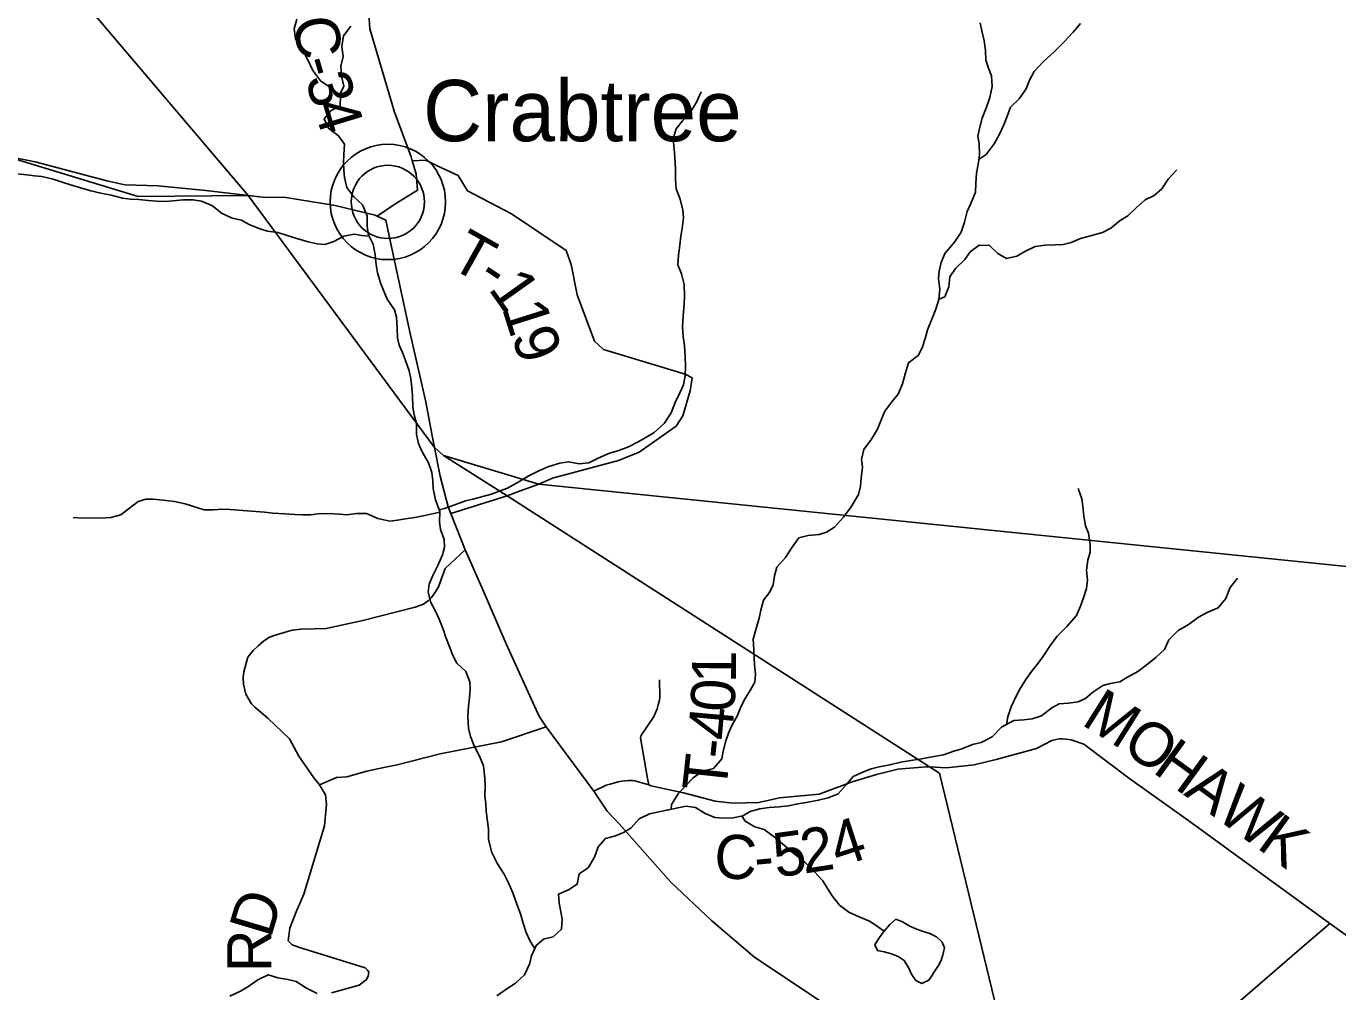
# Model space of a CAD drawing. Extents: x 1624196 to 2029251, y 146837 to 440034.
# Drawn here: x 1793997 to 1802925, y 320266 to 326836 of the extents above; entities that cross this region are included whole.
import ezdxf

# ---------------------------------------------------------------- set-up
doc = ezdxf.new("R2010")
doc.units = 0
for name, color, linetype in [('GM_X_County_Road', 7, 'Continuous'), ('GM_X_County_Road_Text', 7, 'Continuous'), ('GM_X_Minor_Lake', 7, 'Continuous'), ('GM_X_Minor_River', 7, 'Continuous'), ('GM_X_State_Route', 7, 'Continuous'), ('GM_X_Township', 7, 'Continuous'), ('GM_X_Township_Road', 7, 'Continuous'), ('GM_X_Township_Road_Text', 7, 'Continuous'), ('GM_X_Township_ROW', 7, 'Continuous'), ('GM_X_Unincorporated', 7, 'Continuous'), ('GM_X_Unincorporated_Location', 7, 'Continuous'), ('GM_X_Unincorporated_Text', 7, 'Continuous')]:
    doc.layers.add(name, color=color, linetype=linetype)

msp = doc.modelspace()

# ---------------------------------------------------------------- linework, layer by layer
at = {"layer": 'GM_X_County_Road'}
for points in [[(1796386.9, 325543), (1796507.1, 325624.9), (1796660.1, 325719.8), (1796651.1, 325832.1), (1796624.8, 325919), (1796616.5, 325946.4), (1796504.7, 326250.2), (1796335.7, 326818.8), (1796318.1, 327087.5), (1796291.3, 327214), (1796250, 327308.5), (1796170.9, 327411.4), (1796039.1, 327669), (1795898.1, 328012.9), (1795765.5, 328402.9), (1795746.8, 328543.3), (1795751.7, 328659.3), (1795692.9, 329445.6), (1795665.2, 329706.3), (1795646.4, 329836.7), (1795696.3, 329892)], [(1800366.6, 321801.1), (1800367.3, 321801.2), (1800449.8, 321809.5), (1800600.8, 321845.4), (1800874.7, 321921.5), (1800977.8, 321976.1), (1801009.2, 321982.4), (1801029.7, 321987.6), (1801048, 321987.5), (1801071.2, 321985.4)], [(1801071.2, 321985.4), (1801072.3, 321985.3), (1801094.9, 321982.5), (1801110.2, 321980.1), (1801196, 321950.8), (1801509.3, 321715.4), (1801912.1, 321428.6), (1802872.1, 320730.4), (1803183.6, 320505.1)], [(1798312.5, 321654.2), (1798312.9, 321654.1), (1798471.4, 321618.5), (1798687.2, 321563.1), (1798807.3, 321549.3), (1798983.8, 321552.7), (1799124.7, 321584.7), (1799393.9, 321610.7), (1799619.8, 321693.6), (1799785, 321743.3), (1799929.9, 321779.2), (1800122.7, 321796.4), (1800144.8, 321795.4), (1800259, 321790.3), (1800366.6, 321801.1)], [(1797860.2, 321629.6), (1797944.8, 321670.5), (1797971, 321677.4), (1798027.5, 321693.7), (1798051.5, 321699), (1798096.9, 321703.1), (1798120.9, 321703.1), (1798139.8, 321701.7), (1798235.3, 321672.8), (1798251.6, 321667.9), (1798312.5, 321654.2)], [(1801475.7, 319526.2), (1801475.8, 319526.3), (1802662.8, 320551), (1802872.1, 320730.4)]]:
    msp.add_lwpolyline(points, dxfattribs=at)
at = {"layer": 'GM_X_Minor_Lake'}
for points in [[(1800160.8, 320373.2), (1800171.8, 320389.9), (1800208.3, 320443.7), (1800224.7, 320477.6), (1800237, 320517.6), (1800247.4, 320563.6), (1800231.8, 320603.9), (1800194, 320640.2), (1800148.2, 320662.7), (1800102.2, 320675.1), (1800052.4, 320693.5), (1800008.5, 320713.9), (1799962.7, 320742.4), (1799916.8, 320758.8), (1799876.4, 320723), (1799838, 320677.3), (1799803.6, 320633.5)], [(1799803.6, 320633.5), (1799773.1, 320585.6), (1799790.8, 320545.4), (1799836.8, 320537), (1799886.7, 320524.5), (1799932.6, 320506.1), (1799972.4, 320477.7), (1800002, 320431.4), (1800023.6, 320385.1), (1800053.3, 320342.8), (1800093.2, 320322.4), (1800141.4, 320344), (1800160.8, 320373.2)]]:
    msp.add_lwpolyline(points, dxfattribs=at)
at = {"layer": 'GM_X_Minor_River'}
for points in [[(1797458.1, 320558.2), (1797424.8, 320615), (1797399.3, 320669.3), (1797377.9, 320739.7), (1797364.3, 320789.9), (1797335, 320868.3), (1797309.6, 320938.7), (1797278.2, 321011.1), (1797250.6, 321065.4), (1797205.2, 321136), (1797165.8, 321212.5), (1797144.5, 321300.8), (1797143.1, 321371), (1797137.6, 321423.1), (1797128.2, 321495.4), (1797126.7, 321545.5), (1797119.1, 321595.7), (1797121.7, 321667.8), (1797118.2, 321717.9), (1797108.9, 321802.2), (1797083.4, 321868.5), (1797046, 321939), (1797020.6, 322003.3), (1797007, 322059.6), (1797003.7, 322139.8), (1797008.3, 322209.9), (1797014.9, 322268), (1797019.4, 322324), (1797017.8, 322374.2), (1796988.4, 322444.6), (1796928.8, 322501.2), (1796901.2, 322553.5), (1796881.7, 322607.8), (1796850.3, 322682.2), (1796834.7, 322732.5), (1796807.3, 322800.8), (1796785.7, 322851.1), (1796752.2, 322915.5), (1796732.8, 322985.8), (1796739.3, 323039.9), (1796763.8, 323097.8), (1796798.5, 323165.7), (1796831.2, 323239.6), (1796843.6, 323291.6), (1796842.1, 323343.7), (1796816.7, 323412.1), (1796809.1, 323462.2), (1796811.7, 323534.4), (1796782.4, 323612.8), (1796767, 323691.1), (1796765.5, 323743.2), (1796758, 323799.4), (1796734.5, 323865.7), (1796689.2, 323944.3), (1796667.6, 323996.6), (1796654.1, 324058.8), (1796652.8, 324133), (1796637.3, 324191.2), (1796629.7, 324243.4), (1796626.4, 324321.6), (1796622.9, 324377.8), (1796615.4, 324436), (1796603.9, 324490.2), (1796578.4, 324560.5), (1796558.9, 324614.8), (1796535.3, 324665.1), (1796523.7, 324715.3), (1796522.3, 324783.5), (1796516.9, 324855.7), (1796503.4, 324905.9), (1796454, 324978.5), (1796410.8, 325083), (1796387.4, 325157.4), (1796379.9, 325211.6), (1796372.5, 325279.8), (1796359.1, 325354), (1796325.7, 325420.5), (1796318.2, 325478.6), (1796318.8, 325546.8), (1796285.4, 325621.2), (1796227.8, 325675.8), (1796178.3, 325738.4), (1796162.9, 325806.6), (1796159.3, 325858.8), (1796157.8, 325908.9), (1796158.3, 325963), (1796162.9, 326033.1), (1796123.3, 326089.6), (1796055.7, 326142.3), (1796026.2, 326206.6), (1796072.8, 326262.4), (1796135.1, 326291.9), (1796135.7, 326362.1), (1796076.1, 326414.7), (1796002.4, 326461.4), (1795947, 326534), (1795913.6, 326606.4), (1795874.2, 326678.9), (1795830.8, 326749.4), (1795821.4, 326817.6), (1795838, 326883.6)], [(1796129.7, 326367.4), (1796158.3, 326428), (1796142.9, 326496.3), (1796137.5, 326564.5), (1796154.1, 326630.5), (1796144.7, 326698.7), (1796157.3, 326770.8), (1796205.9, 326836.5)], [(1798388.1, 321507), (1798390, 321539.1), (1798434.7, 321612.8), (1798487.2, 321668.5), (1798537.7, 321720.2), (1798600.2, 321765.8), (1798674.4, 321785.2), (1798731.1, 321850.9), (1798741.5, 321903), (1798760.2, 321972.9), (1798778.6, 322024.9), (1798801.1, 322076.8), (1798835.7, 322140.7), (1798858.2, 322196.6), (1798884.7, 322250.5), (1798927.4, 322320.3), (1798955.9, 322372.2), (1798962.3, 322426.3), (1798954.9, 322490.5), (1798953.3, 322540.6), (1798949.8, 322592.7), (1798946.4, 322664.9), (1798965.1, 322736.9), (1798985.7, 322806.9), (1798998.2, 322862.9), (1799016.8, 322930.9), (1799057.3, 322982.7), (1799081.8, 323034.6), (1799090.3, 323096.7), (1799106.9, 323154.6), (1799165.5, 323220.3), (1799210.2, 323290.1), (1799256.8, 323353.8), (1799321, 323371.3), (1799395.1, 323376.7), (1799445.3, 323392.4), (1799499.7, 323428), (1799560.3, 323495.6), (1799613, 323565.4), (1799661.8, 323649.1), (1799676.3, 323705.1), (1799680.8, 323761.2), (1799689.4, 323835.3), (1799681.9, 323887.5), (1799698.5, 323955.5), (1799751.2, 324025.2), (1799791.8, 324095), (1799818.4, 324161), (1799842.9, 324216.9), (1799889.5, 324280.6), (1799932, 324332.4), (1799962.7, 324402.3), (1799983.4, 324478.3), (1800004, 324546.2), (1800068.5, 324595.8), (1800097, 324647.7), (1800117.6, 324717.7), (1800132.1, 324769.7), (1800160.7, 324841.6), (1800189.4, 324909.5), (1800210, 324975.5), (1800216.6, 325045.6), (1800207.2, 325119.8), (1800211.7, 325169.9), (1800226.2, 325227.9), (1800250.8, 325289.8), (1800315.5, 325367.5), (1800362.1, 325435.2), (1800384.8, 325503.2), (1800403.4, 325575.2), (1800427.9, 325629.1), (1800458.6, 325707), (1800461.2, 325767.1), (1800465.8, 325837.2), (1800480.4, 325909.3), (1800486.9, 325963.3), (1800483.5, 326035.5), (1800474, 326087.7), (1800486.4, 326139.7), (1800505.1, 326209.7), (1800533.8, 326285.6), (1800556.4, 326351.6), (1800573, 326425.6), (1800567.7, 326497.8), (1800548.1, 326550.1), (1800528.5, 326604.4), (1800527.1, 326670.5), (1800517.7, 326736.8), (1800502.3, 326805), (1800490.7, 326859.2)], [(1800483.1, 325931.7), (1800530.9, 325963), (1800585.6, 326034.7), (1800620.2, 326096.5), (1800652.8, 326164.4), (1800679.5, 326234.3), (1800697.9, 326286.3), (1800756.5, 326341.9), (1800803.1, 326409.7), (1800827.7, 326469.6), (1800858.2, 326527.5), (1800920.9, 326597.1), (1800993.6, 326662.7), (1801060.2, 326728.3), (1801120.8, 326793.9), (1801173.4, 326853.6)], [(1796807.7, 323545.2), (1796843.9, 323554.2), (1796908.2, 323577.7), (1796986.5, 323607.1), (1797036.7, 323618.7), (1797104.9, 323636.2), (1797163.1, 323651.7), (1797217.3, 323671.3), (1797273.6, 323692.9), (1797346, 323734.4), (1797414.5, 323773.9), (1797490.9, 323813.4), (1797555.2, 323838.9), (1797629.5, 323862.3), (1797687.6, 323871.9), (1797761.6, 323859.2), (1797827.7, 323864.7), (1797890, 323896.3), (1797966.4, 323931.7), (1798024.6, 323947.3), (1798096.9, 323972.7), (1798163.3, 324008.3), (1798215.6, 324037.9), (1798272, 324071.5), (1798340.6, 324133.1), (1798387.3, 324204.8), (1798413.9, 324274.8), (1798446.5, 324340.6), (1798471, 324396.6), (1798481.6, 324456.6), (1798484.1, 324520.7), (1798482.7, 324588.9), (1798477.4, 324661.1), (1798467.9, 324725.3), (1798464.5, 324791.5), (1798469.1, 324861.6), (1798475.9, 324947.7), (1798478.3, 324997.8), (1798475, 325078), (1798457.6, 325150.3), (1798432.1, 325212.6), (1798436.7, 325278.8), (1798445.3, 325346.8), (1798453.9, 325406.9), (1798462.3, 325458.9), (1798471, 325533), (1798467.4, 325585.2), (1798448.1, 325659.5), (1798420.6, 325729.9), (1798417.2, 325794), (1798417.8, 325866.2), (1798412.5, 325942.4), (1798407, 326002.6), (1798401.6, 326068.8), (1798420.2, 326138.8), (1798464.7, 326192.5), (1798515.2, 326244.2), (1798559.9, 326320), (1798590.6, 326389.9)], [(1796332.5, 325407), (1796281.6, 325410.8), (1796229.6, 325421.3), (1796159.4, 325407.8), (1796091, 325370.3), (1796028.8, 325350.8), (1795976.7, 325355.2), (1795916.8, 325367.7), (1795838.9, 325390.4), (1795767, 325413.1), (1795709.1, 325431.6), (1795639.1, 325442.2), (1795587.2, 325456.6), (1795513.4, 325487.3), (1795461.6, 325515.8), (1795397.7, 325530.4), (1795325.9, 325563), (1795264.2, 325613.6), (1795190.4, 325646.3), (1795132.4, 325654.8), (1795064.4, 325655.4), (1794996.2, 325647.9), (1794944.1, 325642.3), (1794886.1, 325644.8), (1794830.1, 325649.3), (1794760.1, 325655.9), (1794706, 325658.3), (1794652, 325666.8), (1794576.1, 325685.5), (1794504.2, 325700.1), (1794436.2, 325716.7), (1794320.4, 325749.7), (1794254.5, 325770.3), (1794180.7, 325795), (1794102.7, 325813.6), (1794052.7, 325818.1), (1794000.7, 325824.5), (1793932.7, 325831.1)], [(1800210.2, 324978.1), (1800250.2, 324995.2), (1800276.8, 325063.1), (1800283.4, 325131.2), (1800321.9, 325187), (1800386.5, 325248.6), (1800423, 325300.4), (1800483.5, 325346), (1800553.6, 325343.5), (1800611.1, 325288.8), (1800670.9, 325254.3), (1800741.1, 325271.8), (1800795.5, 325303.4), (1800865.8, 325336.9), (1800934, 325346.3), (1801002.1, 325347.8), (1801056.2, 325351.3), (1801110.3, 325364.9), (1801174.6, 325390.4), (1801242.9, 325409.9), (1801323.2, 325433.3), (1801379.5, 325460.9), (1801444, 325514.5), (1801496.3, 325546.1), (1801554.9, 325601.8), (1801613.4, 325655.4), (1801675.7, 325684.9), (1801728.2, 325730.6), (1801770.8, 325796.4), (1801829.4, 325858)], [(1800669.1, 322084), (1800679.6, 322135.5), (1800702.3, 322203.4), (1800732.9, 322273.3), (1800761.4, 322325.2), (1800802, 322391), (1800840.5, 322444.8), (1800885.1, 322500.6), (1800925.6, 322558.4), (1800966.2, 322618.2), (1801014.8, 322685.9), (1801081.5, 322751.5), (1801146.2, 322827.1), (1801174.8, 322889), (1801195.3, 322947), (1801215.8, 323009), (1801220.4, 323067), (1801214.9, 323135.2), (1801223.6, 323203.3), (1801240, 323257.3), (1801240.5, 323309.4), (1801229.2, 323385.6), (1801207.6, 323435.9), (1801196.1, 323502.2), (1801188.7, 323570.4), (1801183.2, 323620.5), (1801157.8, 323690.9)], [(1796811.6, 323530.1), (1796709.4, 323507.2), (1796643.2, 323493.7), (1796593.1, 323486.1), (1796524.9, 323474.6), (1796472.8, 323467), (1796390.8, 323485.8), (1796313.1, 323520.5), (1796245, 323519), (1796178.8, 323511.6), (1796128.8, 323516), (1796048.8, 323520.6), (1795984.7, 323517.2), (1795932.6, 323511.6), (1795878.5, 323510), (1795824.5, 323512.5), (1795758.4, 323517), (1795678.4, 323521.7), (1795618.4, 323528.2), (1795560.4, 323532.7), (1795500.3, 323537.2), (1795384.3, 323546.2), (1795330.2, 323548.6), (1795272.1, 323545.1), (1795208.1, 323545.6), (1795078.3, 323586.8), (1795006.4, 323601.4), (1794928.4, 323610.1), (1794860.4, 323618.7), (1794810.3, 323617.1), (1794758.1, 323601.5), (1794691.6, 323549.9), (1794641.2, 323510.2), (1794572.9, 323492.8), (1794502.8, 323487.3), (1794452.8, 323489.7), (1794382.7, 323488.3), (1794316.7, 323492.9)], [(1800164.7, 321863.1), (1800240.9, 321878.5), (1800311.2, 321902), (1800365.4, 321919.6), (1800439.7, 321947), (1800497.9, 321962.6), (1800572.3, 322000.1), (1800635, 322065.7), (1800719.5, 322111.1), (1800787.6, 322116.5), (1800843.7, 322122.1), (1800907.9, 322143.6), (1800978.5, 322197.1), (1801028.8, 322224.8), (1801092.9, 322230.3), (1801157, 322237.8), (1801207.3, 322261.4), (1801257.7, 322305.1), (1801326.2, 322350.6), (1801378.4, 322362.2), (1801442.5, 322373.7), (1801494.9, 322405.3), (1801563.3, 322444.9), (1801617.7, 322486.5), (1801688.3, 322542), (1801746.8, 322595.7), (1801775.4, 322659.6), (1801838, 322723.2), (1801906.4, 322762.7), (1801977, 322814.3), (1802041.3, 322849.8), (1802111.7, 322877.3), (1802162.3, 322941), (1802193, 323016.9), (1802243.6, 323080.6)], [(1797201.3, 320238), (1797267.8, 320285.6), (1797328.2, 320323.2), (1797388.8, 320380.8), (1797423.4, 320452.7), (1797435.9, 320510.7), (1797468.6, 320580.6), (1797519, 320622.3), (1797583.2, 320639.8), (1797641.7, 320691.4), (1797644.3, 320759.5), (1797636.8, 320809.7), (1797625.3, 320869.9), (1797619.8, 320930.1), (1797688.1, 320959.6), (1797748.5, 320997.2), (1797761.2, 321067.2), (1797821.6, 321108.8), (1797866.3, 321180.6), (1797890.9, 321252.6), (1797939.5, 321308.3), (1798007.7, 321325.8), (1798062, 321349.4), (1798114.3, 321381), (1798168.9, 321442.7), (1798239.3, 321476.2), (1798303.4, 321489.7), (1798369.6, 321503.1), (1798433.8, 321516.6), (1798490, 321528.2), (1798552, 321519.7), (1798617.7, 321479), (1798685.5, 321452.4), (1798739.5, 321446), (1798809.6, 321449.4), (1798875.8, 321462.9), (1798926.1, 321492.5), (1798990.4, 321510), (1799054.5, 321519.5), (1799122.6, 321525), (1799184.7, 321530.5), (1799248.9, 321544), (1799319.1, 321555.4), (1799391.3, 321568.9), (1799455.5, 321584.4), (1799523.8, 321611.9), (1799576.4, 321671.6), (1799627, 321731.3), (1799697.3, 321762.8), (1799749.6, 321782.4), (1799803.7, 321796), (1799875.9, 321809.4), (1799950.2, 321826.8), (1800018.3, 321838.3), (1800092.5, 321849.7), (1800164.7, 321863.1)], [(1798869.1, 321461.5), (1798891.5, 321426.7), (1798957.3, 321388.1), (1799021.2, 321369.5), (1799096.7, 321312.8), (1799223.9, 321203.5), (1799287.6, 321156.8), (1799361, 321084.1), (1799420.5, 321021.5), (1799452.1, 320969.1), (1799483.7, 320918.7), (1799533.2, 320854.2), (1799596.9, 320807.5), (1799666.7, 320774.9), (1799737.6, 320745.9), (1799775.7, 320720), (1799838, 320677.3)], [(1795383.3, 320235), (1795455.7, 320270.5), (1795506, 320298.2), (1795574.5, 320345.7), (1795644.9, 320381.2), (1795708.8, 320360.6), (1795776.8, 320350), (1795834.7, 320335.5), (1795904.4, 320290.9), (1795978.1, 320254.2)]]:
    msp.add_lwpolyline(points, dxfattribs=at)
at = {"layer": 'GM_X_State_Route'}
for points in [[(1793842.1, 325957.1), (1794056.6, 325912.5), (1794545.1, 325782.9), (1794668.3, 325757.5), (1794895.6, 325749), (1795220.6, 325719.2), (1795507.8, 325685.2), (1795605, 325673.7), (1795763.3, 325671), (1796099.5, 325615.5), (1796371.6, 325550.1), (1796386.9, 325543), (1796445.5, 325515.7), (1796496.4, 325270.9), (1796610, 324745.2), (1796716.1, 324279.6), (1796760.2, 324049.1), (1796776.3, 323968.9), (1796815.5, 323774.1), (1796868.6, 323565.4), (1796887, 323519.1), (1796985.3, 323272.2)], [(1796985.3, 323272.2), (1797100.2, 323011.1), (1797264.6, 322633.5), (1797470.3, 322179.9)], [(1797470.3, 322179.9), (1797490.5, 322135.3), (1797535.9, 322068), (1797860.2, 321629.6)], [(1797860.2, 321629.6), (1797952.4, 321495.1), (1798033.7, 321407.3), (1798384.3, 321010.8), (1798663.4, 320749), (1798956.6, 320499.2), (1799369.9, 320224.8), (1799661.4, 320029), (1799926.9, 319865.5), (1800240.7, 319725.8), (1800572.6, 319602.1), (1800750.1, 319544.1), (1800902.6, 319494.4), (1801320.7, 319392.3), (1801673, 319350.7), (1801893.1, 319313.6), (1802147.4, 319288.5), (1802411.7, 319269.3), (1802648.1, 319276.3), (1802950.6, 319301)]]:
    msp.add_lwpolyline(points, dxfattribs=at)
at = {"layer": 'GM_X_Township'}
for points in [[(1792127.9, 329659.9), (1795507.8, 325685.2), (1794759.7, 325676.8), (1793842.1, 325957.1)], [(1821542.8, 327676.1), (1821586.3, 326585.6), (1821346.4, 325590.1), (1821296.2, 324784.2), (1821289.5, 324159.2), (1820888.8, 323104.5), (1820693.5, 322435.9), (1820969.2, 321780.8), (1821054.9, 321413.8), (1821099.8, 321221.6), (1821521.6, 320487.2), (1821670.7, 320100.8), (1821297.8, 320165), (1818633.5, 320632.4), (1817859.5, 320767.9), (1805881.2, 322864.4), (1805791, 322873.5), (1797486.7, 323720.7), (1796838.3, 323914.4), (1796776.3, 323968.9), (1795507.8, 325685.2), (1792127.9, 329659.9)], [(1793842.1, 325957.1), (1794759.7, 325676.8), (1795507.8, 325685.2), (1796776.3, 323968.9), (1796838.3, 323914.4), (1797269.8, 323640.4), (1800144.8, 321795.4), (1800213.3, 321753), (1800750.2, 319544.1), (1800823.6, 319241.9), (1800870.3, 319053), (1802584.5, 312112), (1802813.2, 311185.8), (1803628.1, 307886.7), (1804881.4, 302811.9), (1805039.2, 302172.9), (1805904.1, 298671)], [(1805904.1, 298671), (1805039.2, 302172.9), (1804881.4, 302811.9), (1803628.1, 307886.7), (1802813.2, 311185.8), (1802584.5, 312112), (1800870.3, 319053), (1800823.6, 319241.9), (1800750.2, 319544.1), (1800213.3, 321753), (1800144.8, 321795.4), (1797269.8, 323640.4), (1796838.3, 323914.4), (1797486.7, 323720.7), (1805791, 322873.5), (1805881.2, 322864.4), (1817859.5, 320767.9), (1818633.5, 320632.4), (1821297.8, 320165), (1821670.7, 320100.8), (1822342.5, 318443)]]:
    msp.add_lwpolyline(points, dxfattribs=at)
at = {"layer": 'GM_X_Township_Road'}
for points in [[(1797580.2, 323761.6), (1798029.6, 323880.7), (1798169.5, 323937.7), (1798421, 324114.6), (1798467.4, 324183.8), (1798516.6, 324354.8), (1798529.6, 324442.9), (1798483, 324468.8), (1797926, 324637.1), (1797864.7, 324693.6), (1797746.6, 325009.1), (1797706.4, 325213.9), (1797673.3, 325310.3), (1797301.2, 325560), (1797000.3, 325714.9), (1796937.2, 325819.7), (1796793.7, 325885), (1796718, 325923.7), (1796624.8, 325919)], [(1797385.5, 323683.3), (1797486.7, 323720.7), (1797578.4, 323761.1), (1797580.2, 323761.6)], [(1796887, 323519.1), (1797269.8, 323640.4), (1797383.2, 323682.4), (1797385.5, 323683.3)], [(1795993.2, 321674.6), (1795954.9, 321722.1), (1795853.1, 321869.3), (1795789.6, 321987.6), (1795640.9, 322127.1), (1795554.1, 322202.7), (1795529.3, 322225.9), (1795492.8, 322289.9), (1795476.2, 322358.3), (1795474.8, 322403.6), (1795479.1, 322442.6), (1795484.6, 322468.6), (1795497.9, 322517.9), (1795506.4, 322542.9), (1795541.8, 322588.9), (1795575.6, 322618.9), (1795611.4, 322650.8), (1795630.5, 322661.9), (1795649.1, 322675.5), (1795684.3, 322689), (1795775.2, 322718.1), (1795806.2, 322725.8), (1795868.2, 322733.6), (1796039.6, 322737.5), (1796287.2, 322792.5), (1796644.9, 322883.8), (1796702.4, 322902.8), (1796718.2, 322913.7), (1796732.5, 322926.1), (1796756.8, 322948.3), (1796782.4, 322987.9), (1796802.6, 323020.4), (1796848.5, 323145.7), (1796985.3, 323272.2)], [(1798235.3, 321672.8), (1798227.1, 321716.1), (1798177.8, 321993.7), (1798180, 322004.6), (1798184.9, 322013.5), (1798266.2, 322134.9), (1798278.7, 322158.7), (1798291.6, 322190.3), (1798299.5, 322218), (1798307, 322250.3), (1798309.4, 322269.3), (1798307.9, 322387.1)], [(1796075.9, 320259), (1796263.9, 320311.4), (1796311.4, 320346.2), (1796325.6, 320371.7), (1796329.7, 320397.9), (1796320.5, 320413.3), (1796303.1, 320427.6), (1795851.4, 320569.8), (1795808, 320585.3), (1795780.4, 320611.8), (1795791.5, 320698.7), (1795833.8, 320809.2), (1795887.6, 320930.3), (1796027.1, 321394.4), (1796040.5, 321541.6), (1796033.3, 321604.6), (1795993.2, 321674.6)]]:
    msp.add_lwpolyline(points, dxfattribs=at)
at = {"layer": 'GM_X_Township_ROW'}
msp.add_lwpolyline([(1795993.2, 321674.6), (1796109.9, 321724), (1796179.2, 321728.9), (1796315.5, 321767.6), (1796430.2, 321791.8), (1796522.1, 321810.2), (1796815.5, 321883.9), (1797232.9, 321965.2), (1797535.9, 322068)], dxfattribs=at)
at = {"layer": 'GM_X_Unincorporated'}
for radius in [392.8, 249]:
    msp.add_circle((1796458.6, 325640.5), radius, dxfattribs=at)
at = {"layer": 'GM_X_Unincorporated_Location'}
msp.add_line((1796458.6, 325640.5), (1796458.6, 325640.5), dxfattribs=at)

# ---------------------------------------------------------------- texts
at = {"layer": 'GM_X_County_Road_Text'}
for s, rotation, p in [('C', 278.50047, (1795813, 326884.1)), ('-', 286.60071, (1795859.5, 326595.2)), ('3', 286.41862, (1795894.6, 326477.4)), ('4', 286.96336, (1795947.7, 326297.2)), ('M', 327.86657, (1801171.8, 322088.6)), ('O', 324.04226, (1801443.1, 321918.4)), ('H', 324.02405, (1801656.8, 321763.4)), ('A', 324.02535, (1801870.4, 321608.3)), ('W', 324.02267, (1802084.1, 321453.2)), ('4', 18.05406, (1799524.5, 321109.7)), ('K', 324.02535, (1802365.4, 321249)), ('C', 357.91921, (1798676.4, 321038.6)), ('5', 7.69114, (1799101.1, 321043.2)), ('2', 8.87966, (1799291, 321069)), ('-', 5.07084, (1798963.5, 321030.7))]:
    msp.add_text(s, height=300, rotation=rotation, dxfattribs=at).set_placement(p)
at = {"layer": 'GM_X_Township_Road_Text'}
for s, rotation, p in [('T', 330.75267, (1796864.8, 325203.5)), ('-', 326.68229, (1797055.8, 325096.8)), ('1', 305.28663, (1797137.5, 325049.6)), ('1', 287.62038, (1797233.4, 324920.5)), ('9', 290.68487, (1797295.1, 324727.9)), ('1', 89.44285, (1798827.4, 322364.9)), ('0', 86.52899, (1798815.6, 322163.8)), ('4', 84.84766, (1798798.3, 321970.2)), ('-', 83.96024, (1798784.9, 321842.6)), ('T', 83.68725, (1798760, 321618.1)), ('D', 73.30703, (1795661.3, 320623.3)), ('R', 90.08197, (1795665, 320399.8))]:
    msp.add_text(s, height=300, rotation=rotation, dxfattribs=at).set_placement(p)
at = {"layer": 'GM_X_Unincorporated_Text'}
msp.add_text('Crabtree', height=417, rotation=0.00001, dxfattribs=at).set_placement((1796698.1, 326053.3))

doc.saveas('drawing.dxf')
